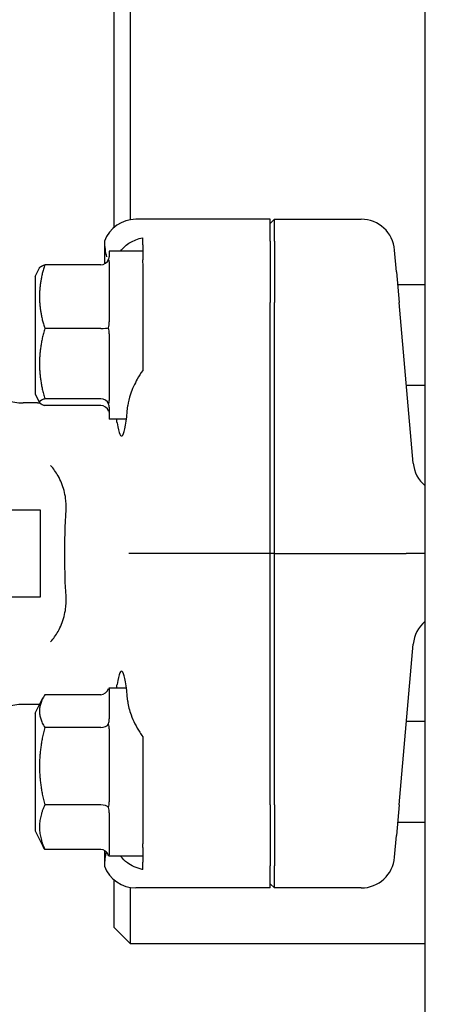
# Model space of a CAD drawing. Header units: inches. Extents: x 5 to 1128, y -85 to 748.
# Tile 343 of 656: x 471 to 472.62, y 664.53 to 668.19. Entities that reach past the tile are written whole.
import ezdxf

# ---------------------------------------------------------------- set-up
doc = ezdxf.new("R2010")
doc.units = ezdxf.units.IN
doc.header["$LTSCALE"] = 32
doc.header["$MEASUREMENT"] = 0
doc.layers.add('Dimension (ANSI)', color=7, linetype='Continuous', lineweight=25)
doc.layers.add('Visible (ANSI)', color=7, linetype='Continuous', lineweight=30)
doc.styles.add('Note Text (ANSI)', font='tahoma.ttf')
doc.dimstyles.new('SB Fraction-16 (ANSI)', dxfattribs={"dimscale": 32, "dimtxt": 0.125, "dimasz": 0.098425, "dimexe": 0.125, "dimexo": 0.0625, "dimgap": 0.031496, "dimtad": 0, "dimtih": 1, "dimtoh": 1, "dimdec": 4, "dimrnd": 1e-08, "dimzin": 0, "dimdsep": 46, "dimlunit": 5, "dimtxsty": 'Note Text (ANSI)', "dimcen": 0.09, "dimdle": 0.393701, "dimclrd": 256, "dimclre": 256, "dimclrt": 256, "dimadec": 0, "dimazin": 3, "dimtfac": 0.96, "dimtofl": 0, "dimtmove": 0, "dimatfit": 3, "dimfxl": 1, "dimfrac": 2, "dimtolj": 1, "dimtzin": 12, "dimlwd": -1, "dimlwe": -1, "dimarcsym": 0})

# ---------------------------------------------------------------- blocks, each defined once
blk = doc.blocks.new('*D19')
at = {"layer": 'Defpoints', "color": 0, "transparency": 16777216}
for p in [(484.7806, 699.9398), (324.6849, 555.9398), (484.7806, 555.9398)]:
    blk.add_point(p, dxfattribs=at)
at = {"layer": 'Dimension (ANSI)', "transparency": 16777216}
for p, q in [((482.7806, 699.9398), (320.6849, 699.9398)), ((324.6849, 696.7902), (324.6849, 635.4544)), ((324.6849, 559.0894), (324.6849, 629.4252)), ((482.7806, 555.9398), (320.6849, 555.9398))]:
    blk.add_line(p, q, dxfattribs=at)
for points in [[(324.16, 696.7902), (325.2098, 696.7902), (324.6849, 699.9398)], [(324.16, 559.0894), (325.2098, 559.0894), (324.6849, 555.9398)]]:
    blk.add_solid(points, dxfattribs=at)
at = {"layer": 'Dimension (ANSI)', "transparency": 16777216, "insert": (320.5519, 634.4465), "char_height": 4, "attachment_point": 1, "style": 'Note Text (ANSI)'}
blk.add_mtext('\\A1;144', dxfattribs=at)

msp = doc.modelspace()

# ---------------------------------------------------------------- linework, layer by layer
at = {"layer": 'Visible (ANSI)'}
for p, q in [((471.41136, 667.44629), (471.41136, 682.75228)), ((472.50877, 610.81504), (472.50877, 669.71904)), ((471.34886, 668.59568), (471.34886, 667.41716)), ((471.93127, 667.44779), (471.4308, 667.44779)), ((471.9469, 667.44779), (471.93127, 667.43211)), ((471.93127, 667.36601), (471.93127, 667.44779)), ((471.9469, 667.36601), (471.9469, 667.44779)), ((471.9469, 667.44779), (472.27038, 667.44779)), ((471.45627, 667.35213), (471.45627, 667.37932)), ((471.31391, 667.36632), (471.31391, 667.28158)), ((471.45627, 667.35213), (471.45627, 667.29806)), ((471.93127, 667.36601), (471.93127, 667.13875)), ((471.9469, 667.36601), (471.9469, 667.13875)), ((471.33127, 667.32904), (471.33127, 667.30859)), ((471.45627, 667.32904), (471.33127, 667.32904)), ((472.40205, 667.25238), (472.39498, 667.33321)), ((471.05627, 667.23529), (471.07237, 667.2675)), ((471.30002, 667.27817), (471.09123, 667.27817)), ((471.33127, 667.28944), (471.33127, 667.06628)), ((471.45627, 667.28262), (471.45627, 667.1366)), ((471.05627, 667.23529), (471.05627, 666.79779)), ((472.40205, 667.25238), (472.412, 667.13875)), ((472.50877, 667.20404), (472.40628, 667.20404)), ((471.93127, 666.20404), (471.93127, 667.13875)), ((471.9469, 666.20404), (471.9469, 667.13875)), ((472.4643, 666.54097), (472.412, 667.13875)), ((471.30002, 667.0417), (471.09123, 667.0417)), ((471.33127, 667.02113), (471.33127, 666.77423)), ((472.50877, 666.82904), (472.43909, 666.82904)), ((471.05627, 666.79779), (471.07237, 666.76559)), ((471.06391, 666.76486), (471.01051, 666.76486)), ((471.30002, 666.78007), (471.09123, 666.78007)), ((471.30002, 666.75491), (471.09123, 666.75491)), ((471.33127, 666.74823), (471.33127, 666.70404)), ((471.39549, 666.70404), (471.33127, 666.70404)), ((470.9612, 666.36654), (471.07405, 666.36654)), ((471.07405, 666.36654), (471.07405, 666.04154)), ((471.52967, 666.20404), (471.40506, 666.20404)), ((471.93127, 666.20404), (471.52967, 666.20404)), ((471.9469, 666.20404), (471.93127, 666.20404)), ((471.93127, 665.26933), (471.93127, 666.20404)), ((471.9469, 665.26933), (471.9469, 666.20404)), ((471.9469, 666.20404), (472.36925, 666.20404)), ((472.36925, 666.20404), (472.43739, 666.20404)), ((472.50877, 666.20404), (472.43739, 666.20404)), ((471.07405, 666.04154), (470.9612, 666.04154)), ((472.412, 665.26933), (472.4643, 665.86712)), ((471.33127, 665.70404), (471.33127, 665.58887)), ((471.39549, 665.70404), (471.33127, 665.70404)), ((471.05627, 665.61029), (471.08482, 665.66739)), ((471.30002, 665.67912), (471.09123, 665.67912)), ((471.06391, 665.64322), (471.01051, 665.64322)), ((471.05627, 665.61029), (471.05627, 665.17279)), ((471.30002, 665.55712), (471.09123, 665.55712)), ((471.33127, 665.55175), (471.33127, 665.28036)), ((472.50877, 665.57904), (472.43909, 665.57904)), ((471.30002, 665.26954), (471.09123, 665.26954)), ((471.45627, 665.27149), (471.45627, 665.12546)), ((471.93127, 665.26933), (471.93127, 665.04207)), ((471.9469, 665.26933), (471.9469, 665.04207)), ((472.412, 665.26933), (472.40205, 665.1557)), ((471.33127, 665.23928), (471.33127, 665.08302)), ((472.50877, 665.20404), (472.40628, 665.20404)), ((471.05627, 665.17279), (471.08482, 665.1157)), ((472.39498, 665.07487), (472.40205, 665.1557)), ((471.45627, 665.11002), (471.45627, 665.05595)), ((471.30002, 665.10396), (471.09123, 665.10396)), ((471.31391, 665.10022), (471.31391, 665.04176)), ((471.33127, 665.07907), (471.33127, 665.07904)), ((471.45627, 665.07904), (471.33127, 665.07904)), ((471.45627, 665.02876), (471.45627, 665.05595)), ((471.93127, 664.96029), (471.93127, 665.04207)), ((471.9469, 664.96029), (471.9469, 665.04207)), ((471.34886, 664.99095), (471.34886, 664.81479)), ((471.41136, 664.75229), (471.41136, 664.96181)), ((471.93127, 664.96029), (471.4308, 664.96029)), ((471.9469, 664.96029), (471.93127, 664.97598)), ((472.27038, 664.96029), (471.9469, 664.96029)), ((471.41136, 664.75228), (471.34886, 664.81478)), ((472.50877, 664.75228), (471.41136, 664.75228))]:
    msp.add_line(p, q, dxfattribs=at)
for centre, radius, start, end in [((471.01051, 666.95236), 0.1875, 197.29662, 270), ((471.06391, 667.01486), 0.25, 270, 272.01441), ((472.58882, 666.55186), 0.125, 185, 230.18), ((472.58882, 665.85622), 0.125, 129.82, 175), ((471.01051, 665.45572), 0.1875, 90, 162.70338), ((471.06391, 665.39322), 0.25, 87.99498, 90)]:
    msp.add_arc(centre, radius, start, end, dxfattribs=at)
for centre, major_axis, ratio, start_param, end_param in [((471.43175, 667.32231), (-0.08906, 0.08906), 0.9924325, 5.5015852, 6.7140351), ((472.27046, 667.32231), (-0.01094, 0.125), 0.9961657, 4.712389, 6.1962518), ((471.30002, 667.31087), (0, -0.0327), 0.9555533, 0, 1.2241495), ((471.30002, 667.04485), (0.03125, 0), 0.1006388, 4.712389, 5.9365385), ((471.30002, 666.75051), (0.03125, 0), 0.9458753, 0.3466468, 1.5707963), ((471.30002, 666.72221), (0, 0.0327), 0.9555533, 5.0590358, 6.2831853), ((471.37736, 667.01654), (0, 0.375), 0.0874887, 2.6230455, 3.9395987), ((471.37736, 665.39154), (0, 0.375), 0.0874887, 5.4851792, 6.8017325), ((471.30002, 665.71506), (0, -0.03595), 0.8693335, 0, 1.2241495), ((471.30002, 665.57782), (0.03125, 0), 0.662309, 4.712389, 5.9365385), ((471.30002, 665.25429), (0.03125, 0), 0.4879975, 0.3466468, 1.5707963), ((471.30002, 665.06802), (0, -0.03595), 0.8693335, 1.9174431, 3.1415927), ((472.27046, 665.08577), (-0.01094, -0.125), 0.9961657, 0.0869335, 1.5707963), ((471.43175, 665.08577), (-0.08906, -0.08906), 0.9924325, 5.8523356, 7.0647854)]:
    msp.add_ellipse(centre, major_axis=major_axis, ratio=ratio, start_param=start_param, end_param=end_param, dxfattribs=at)
for points, knots in [([(471.37387, 667.32904), (471.38383, 667.34257), (471.39661, 667.35346), (471.42259, 667.36891), (471.43882, 667.37553), (471.45627, 667.37932)], [0.72388666, 0.72388666, 0.72388666, 0.72388666, 0.91166133, 0.91166133, 1.08359589, 1.08359589, 1.08359589, 1.08359589]), ([(471.45627, 666.88544), (471.44873, 666.87464), (471.44198, 666.86361), (471.42621, 666.83549), (471.41698, 666.81587), (471.40536, 666.78214), (471.40195, 666.76773), (471.40085, 666.75474)], [1.39731378, 1.39731378, 1.39731378, 1.39731378, 1.49356897, 1.49356897, 1.66386875, 1.66386875, 1.79881771, 1.79881771, 1.79881771, 1.79881771]), ([(471.17067, 666.36176), (471.17114, 666.36979), (471.17125, 666.37776), (471.17076, 666.39331), (471.17018, 666.40087), (471.16801, 666.41863), (471.16611, 666.42869), (471.15854, 666.45811), (471.15108, 666.47633), (471.13336, 666.50707), (471.124, 666.5198), (471.11314, 666.53206), (471.11298, 666.53224), (471.11282, 666.53242)], [0, 0, 0, 0, 0.06351999, 0.06351999, 0.12513045, 0.12513045, 0.2104042, 0.2104042, 0.38193929, 0.38193929, 0.52164881, 0.52164881, 0.52372315, 0.52372315, 0.52372315, 0.52372315]), ([(471.17067, 666.04633), (471.16799, 666.09208), (471.16646, 666.13902), (471.16598, 666.21575), (471.16625, 666.24502), (471.16775, 666.30373), (471.16898, 666.333), (471.17067, 666.36176)], [0, 0, 0, 0, 0.36185351, 0.36185351, 0.58513386, 0.58513386, 0.81257268, 0.81257268, 0.81257268, 0.81257268]), ([(471.11282, 665.87566), (471.11298, 665.87584), (471.11314, 665.87602), (471.124, 665.88828), (471.13336, 665.90102), (471.15108, 665.93175), (471.15854, 665.94997), (471.16611, 665.9794), (471.16801, 665.98945), (471.17018, 666.00721), (471.17076, 666.01477), (471.17125, 666.03032), (471.17114, 666.03829), (471.17067, 666.04633)], [-0.0020759, -0.0020759, -0.0020759, -0.0020759, 0, 0, 0.13981454, 0.13981454, 0.31147859, 0.31147859, 0.39681645, 0.39681645, 0.45847322, 0.45847322, 0.52204096, 0.52204096, 0.52204096, 0.52204096]), ([(471.40085, 665.65334), (471.40214, 665.6382), (471.40653, 665.62125), (471.42123, 665.58224), (471.43261, 665.55983), (471.44854, 665.5341), (471.45226, 665.52839), (471.45627, 665.52264)], [0.55181372, 0.55181372, 0.55181372, 0.55181372, 0.71000954, 0.71000954, 0.90366002, 0.90366002, 0.95550669, 0.95550669, 0.95550669, 0.95550669]), ([(471.45627, 665.02876), (471.45573, 665.02887), (471.4552, 665.02899), (471.43332, 665.03396), (471.41363, 665.04317), (471.39, 665.06063), (471.38121, 665.06909), (471.37387, 665.07905)], [1.27338526, 1.27338526, 1.27338526, 1.27338526, 1.27873688, 1.27873688, 1.4959744, 1.4959744, 1.6337228, 1.6337228, 1.6337228, 1.6337228])]:
    msp.add_open_spline(points, degree=3, knots=knots, dxfattribs=at)
for points in [[(471.31391, 667.36632), (471.31391, 667.34667), (471.31674, 667.32656), (471.32152, 667.30802)], [(471.32941, 667.29976), (471.33079, 667.30298), (471.33127, 667.30602), (471.33127, 667.30859)], [(471.33127, 667.28944), (471.33127, 667.29296), (471.33079, 667.29654), (471.32941, 667.29976)], [(471.45627, 667.29806), (471.45604, 667.29309), (471.45604, 667.28793), (471.45627, 667.28262)], [(471.32941, 667.04378), (471.33079, 667.05137), (471.33127, 667.05914), (471.33127, 667.06628)], [(471.33127, 667.02113), (471.33127, 667.02836), (471.33079, 667.03618), (471.32941, 667.04378)], [(471.32941, 666.76056), (471.33079, 666.76493), (471.33127, 666.76966), (471.33127, 666.77423)], [(471.33127, 666.74823), (471.33127, 666.75194), (471.33079, 666.75619), (471.32941, 666.76056)], [(471.32941, 666.73332), (471.33079, 666.7301), (471.33127, 666.72706), (471.33127, 666.72449)], [(471.3611, 666.69084), (471.36046, 666.695), (471.35977, 666.6994), (471.35907, 666.70404)], [(471.33127, 665.70401), (471.33127, 665.7039), (471.33079, 665.70351), (471.32941, 665.70285)], [(471.35906, 665.70404), (471.35977, 665.70868), (471.36046, 665.71308), (471.3611, 665.71724)], [(471.32941, 665.57078), (471.33079, 665.57702), (471.33127, 665.58327), (471.33127, 665.58887)], [(471.33127, 665.55175), (471.33127, 665.55796), (471.33079, 665.56454), (471.32941, 665.57078)], [(471.32941, 665.25947), (471.33079, 665.26638), (471.33127, 665.2736), (471.33127, 665.28036)], [(471.33127, 665.23928), (471.33127, 665.2456), (471.33079, 665.25257), (471.32941, 665.25947)], [(471.45627, 665.12546), (471.45604, 665.12015), (471.45604, 665.11499), (471.45627, 665.11002)], [(471.32035, 665.09532), (471.31628, 665.07812), (471.31391, 665.05974), (471.31391, 665.04176)], [(471.32941, 665.08023), (471.33079, 665.0809), (471.33127, 665.08187), (471.33127, 665.08302)], [(471.33127, 665.07907), (471.33127, 665.07918), (471.33079, 665.07957), (471.32941, 665.08023)]]:
    msp.add_open_spline(points, degree=3, dxfattribs=at)
for points, weights in [([(471.09123, 667.27817), (471.05515, 667.15993), (471.09123, 667.0417)], [1.04422863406, 1.20577136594, 1.04422863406]), ([(471.07237, 667.2675), (471.07486, 667.27246), (471.09123, 667.27817)], [1.12285543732, 1.11183872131, 1.04422863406]), ([(471.45627, 667.1366), (471.45627, 667.01029), (471.45627, 666.88544)], [0.999993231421, 0.999912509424, 0.999914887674]), ([(471.09123, 667.0417), (471.05515, 666.91089), (471.09123, 666.78007)], [1.04422863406, 1.20577136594, 1.04422863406]), ([(471.09123, 666.78007), (471.05515, 666.76749), (471.09123, 666.75491)], [1.04422863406, 1.20577136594, 1.04422863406]), ([(471.09123, 665.67912), (471.05515, 665.61812), (471.09123, 665.55712)], [1.04422863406, 1.20577136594, 1.04422863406]), ([(471.09123, 665.55712), (471.05515, 665.41333), (471.09123, 665.26954)], [1.04422863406, 1.20577136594, 1.04422863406]), ([(471.45627, 665.52264), (471.45627, 665.39779), (471.45627, 665.27149)], [0.999914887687, 0.999912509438, 0.999993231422]), ([(471.09123, 665.26954), (471.05515, 665.18675), (471.09123, 665.10396)], [1.04422863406, 1.20577136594, 1.04422863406]), ([(471.09123, 665.10396), (471.08769, 665.10996), (471.08482, 665.1157)], [1.04422863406, 1.05817173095, 1.06970791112])]:
    msp.add_rational_spline(points, weights, degree=2, dxfattribs=at)

# ---------------------------------------------------------------- dimensions: what is measured, and where the dimension line sits
at = {"layer": 'Dimension (ANSI)'}
dim = msp.add_linear_dim(base=(324.68489, 555.93978), p1=(484.78063, 699.93978), p2=(484.78063, 555.93978), angle=90, dimstyle='SB Fraction-16 (ANSI)', override={"dimgap": 0.031496, "dimdec": 4, "dimtol": 0, "dimlim": 0, "dimtp": 0, "dimtm": 0, "dimtdec": 2, "dimatfit": 1}, dxfattribs=at)
dim.commit()
dim.dimension.update_dxf_attribs({"geometry": '*D19', "text_midpoint": (324.68489, 632.43978), "dimtype": 160})

doc.saveas('drawing.dxf')
